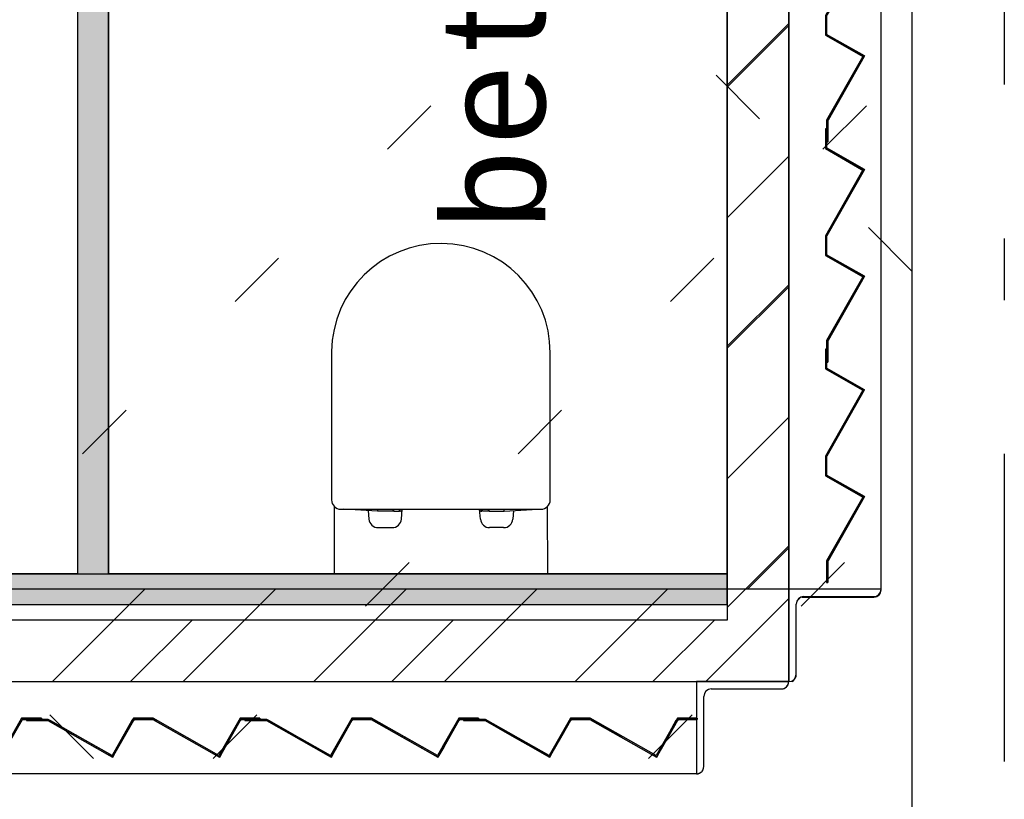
# Model space of a CAD drawing. Extents: x 2 to 87, y -108 to 11.
# Tile 277 of 352: x 42.63 to 44.23, y -37.57 to -36.3. Entities that reach past the tile are written whole.
import ezdxf

# ---------------------------------------------------------------- set-up
doc = ezdxf.new("R2010")
doc.units = 0
doc.header["$MEASUREMENT"] = 0
for name, pattern in [('DASHDOT', [1, 0.5, -0.25, 0, -0.25]), ('DOT', [0.25, 0, -0.25]), ('HIDDEN', [0.375, 0.25, -0.125])]:
    doc.linetypes.add(name, pattern=pattern)
for name, color, linetype in [('12', 7, 'CONTINUOUS'), ('18', 7, 'CONTINUOUS'), ('2', 7, 'CONTINUOUS'), ('25', 7, 'CONTINUOUS'), ('4', 7, 'CONTINUOUS'), ('5', 7, 'CONTINUOUS'), ('6', 7, 'CONTINUOUS'), ('8', 7, 'CONTINUOUS')]:
    doc.layers.add(name, color=color, linetype=linetype)
doc.styles.add('MONOTXT', font='MONOTXT', dxfattribs={"height": 0.2})

# ---------------------------------------------------------------- blocks, each defined once
blk = doc.blocks.new('*N672')
at = {"layer": '25', "color": 62, "linetype": 'Continuous'}
for p, q in [((43.937, -36.8375), (43.939, -36.8375)), ((43.937, -36.8375), (43.937, -36.8683)), ((43.939, -36.8375), (43.939, -36.8683)), ((43.937, -36.8683), (43.937, -36.8695)), ((43.937, -36.8695), (43.9965, -36.9033)), ((43.939, -36.8683), (43.941, -36.8695)), ((43.941, -36.8695), (44.0006, -36.9033)), ((43.9978, -36.9041), (43.937, -37.0111)), ((44.0001, -36.9041), (43.9393, -37.0111)), ((43.9965, -36.9033), (43.9978, -36.9041)), ((44.0006, -36.9033), (44.0001, -36.9041)), ((43.937, -37.0111), (43.937, -37.0116)), ((43.937, -37.0116), (43.937, -37.0419)), ((43.9393, -37.0111), (43.939, -37.0116)), ((43.939, -37.0116), (43.939, -37.0419)), ((43.937, -37.0419), (43.937, -37.0431)), ((43.937, -37.0431), (43.9965, -37.077)), ((43.939, -37.0419), (43.941, -37.0431)), ((43.941, -37.0431), (44.0006, -37.077)), ((43.9978, -37.0777), (43.939, -37.1812)), ((44.0001, -37.0777), (43.9413, -37.1812)), ((43.9965, -37.077), (43.9978, -37.0777)), ((44.0006, -37.077), (44.0001, -37.0777)), ((43.939, -37.1812), (43.939, -37.1817)), ((43.939, -37.1817), (43.939, -37.2167)), ((43.9413, -37.1812), (43.941, -37.1817)), ((43.941, -37.1817), (43.941, -37.2167)), ((43.939, -37.2167), (43.941, -37.2167))]:
    blk.add_line(p, q, dxfattribs=at)
for points in [[(43.937, -36.8375), (43.937, -36.8375), (43.939, -36.8375)], [(43.937, -36.8375), (43.937, -36.8683), (43.939, -36.8683)], [(43.937, -36.8375), (43.939, -36.8375), (43.939, -36.8683)], [(43.937, -36.8683), (43.937, -36.8695), (43.941, -36.8695)], [(43.937, -36.8683), (43.939, -36.8683), (43.941, -36.8695)], [(43.937, -36.8695), (43.9965, -36.9033), (44.0006, -36.9033)], [(43.937, -36.8695), (43.941, -36.8695), (44.0006, -36.9033)], [(43.9978, -36.9041), (43.937, -37.0111), (43.9393, -37.0111)], [(43.9978, -36.9041), (44.0001, -36.9041), (43.9393, -37.0111)], [(43.9965, -36.9033), (43.9978, -36.9041), (44.0001, -36.9041)], [(43.9965, -36.9033), (44.0006, -36.9033), (44.0001, -36.9041)], [(43.937, -37.0111), (43.937, -37.0116), (43.939, -37.0116)], [(43.937, -37.0111), (43.9393, -37.0111), (43.939, -37.0116)], [(43.937, -37.0116), (43.937, -37.0419), (43.939, -37.0419)], [(43.937, -37.0116), (43.939, -37.0116), (43.939, -37.0419)], [(43.937, -37.0419), (43.937, -37.0431), (43.941, -37.0431)], [(43.937, -37.0419), (43.939, -37.0419), (43.941, -37.0431)], [(43.937, -37.0431), (43.9965, -37.077), (44.0006, -37.077)], [(43.937, -37.0431), (43.941, -37.0431), (44.0006, -37.077)], [(43.9978, -37.0777), (43.939, -37.1812), (43.9413, -37.1812)], [(43.9978, -37.0777), (44.0001, -37.0777), (43.9413, -37.1812)], [(43.9965, -37.077), (43.9978, -37.0777), (44.0001, -37.0777)], [(43.9965, -37.077), (44.0006, -37.077), (44.0001, -37.0777)], [(43.939, -37.1812), (43.939, -37.1817), (43.941, -37.1817)], [(43.939, -37.1812), (43.9413, -37.1812), (43.941, -37.1817)], [(43.939, -37.1817), (43.939, -37.2167), (43.941, -37.2167)], [(43.939, -37.1817), (43.941, -37.1817), (43.941, -37.2167)], [(43.939, -37.2167), (43.939, -37.2167), (43.941, -37.2167)]]:
    blk.add_solid(points, dxfattribs=at)
blk = doc.blocks.new('*N673')
at = {"layer": '25', "color": 62, "linetype": 'Continuous'}
for p, q in [((43.937, -36.4795), (43.939, -36.4795)), ((43.937, -36.4795), (43.937, -36.5103)), ((43.939, -36.4795), (43.939, -36.5103)), ((43.937, -36.5103), (43.937, -36.5115)), ((43.937, -36.5115), (43.9957, -36.5453)), ((43.939, -36.5103), (43.941, -36.5115)), ((43.941, -36.5115), (44.0006, -36.5453)), ((43.9976, -36.5464), (43.937, -36.6531)), ((43.9999, -36.5464), (43.9393, -36.6531)), ((43.9957, -36.5453), (43.9976, -36.5464)), ((44.0006, -36.5453), (43.9999, -36.5464)), ((43.937, -36.6531), (43.937, -36.6536)), ((43.937, -36.6536), (43.937, -36.6839)), ((43.9393, -36.6531), (43.939, -36.6536)), ((43.939, -36.6536), (43.939, -36.6839)), ((43.937, -36.6839), (43.937, -36.6851)), ((43.937, -36.6851), (43.9965, -36.719)), ((43.939, -36.6839), (43.941, -36.6851)), ((43.941, -36.6851), (44.0006, -36.719)), ((43.9978, -36.7197), (43.939, -36.8232)), ((44.0001, -36.7197), (43.9413, -36.8232)), ((43.9965, -36.719), (43.9978, -36.7197)), ((44.0006, -36.719), (44.0001, -36.7197)), ((43.939, -36.8232), (43.939, -36.8237)), ((43.939, -36.8237), (43.939, -36.8587)), ((43.9413, -36.8232), (43.941, -36.8237)), ((43.941, -36.8237), (43.941, -36.8587)), ((43.939, -36.8587), (43.941, -36.8587))]:
    blk.add_line(p, q, dxfattribs=at)
for points in [[(43.937, -36.4795), (43.937, -36.4795), (43.939, -36.4795)], [(43.937, -36.4795), (43.937, -36.5103), (43.939, -36.5103)], [(43.937, -36.4795), (43.939, -36.4795), (43.939, -36.5103)], [(43.937, -36.5103), (43.937, -36.5115), (43.941, -36.5115)], [(43.937, -36.5103), (43.939, -36.5103), (43.941, -36.5115)], [(43.937, -36.5115), (43.9957, -36.5453), (44.0006, -36.5453)], [(43.937, -36.5115), (43.941, -36.5115), (44.0006, -36.5453)], [(43.9976, -36.5464), (43.937, -36.6531), (43.9393, -36.6531)], [(43.9976, -36.5464), (43.9999, -36.5464), (43.9393, -36.6531)], [(43.9957, -36.5453), (43.9976, -36.5464), (43.9999, -36.5464)], [(43.9957, -36.5453), (44.0006, -36.5453), (43.9999, -36.5464)], [(43.937, -36.6531), (43.937, -36.6536), (43.939, -36.6536)], [(43.937, -36.6531), (43.9393, -36.6531), (43.939, -36.6536)], [(43.937, -36.6536), (43.937, -36.6839), (43.939, -36.6839)], [(43.937, -36.6536), (43.939, -36.6536), (43.939, -36.6839)], [(43.937, -36.6839), (43.937, -36.6851), (43.941, -36.6851)], [(43.937, -36.6839), (43.939, -36.6839), (43.941, -36.6851)], [(43.937, -36.6851), (43.9965, -36.719), (44.0006, -36.719)], [(43.937, -36.6851), (43.941, -36.6851), (44.0006, -36.719)], [(43.9978, -36.7197), (43.939, -36.8232), (43.9413, -36.8232)], [(43.9978, -36.7197), (44.0001, -36.7197), (43.9413, -36.8232)], [(43.9965, -36.719), (43.9978, -36.7197), (44.0001, -36.7197)], [(43.9965, -36.719), (44.0006, -36.719), (44.0001, -36.7197)], [(43.939, -36.8232), (43.939, -36.8237), (43.941, -36.8237)], [(43.939, -36.8232), (43.9413, -36.8232), (43.941, -36.8237)], [(43.939, -36.8237), (43.939, -36.8587), (43.941, -36.8587)], [(43.939, -36.8237), (43.941, -36.8237), (43.941, -36.8587)], [(43.939, -36.8587), (43.939, -36.8587), (43.941, -36.8587)]]:
    blk.add_solid(points, dxfattribs=at)
blk = doc.blocks.new('*N674')
at = {"layer": '25', "color": 62, "linetype": 'Continuous'}
for p, q in [((43.937, -36.1215), (43.939, -36.1215)), ((43.937, -36.1215), (43.937, -36.1523)), ((43.939, -36.1215), (43.939, -36.1523)), ((43.937, -36.1523), (43.937, -36.1535)), ((43.937, -36.1535), (43.9965, -36.1873)), ((43.939, -36.1523), (43.941, -36.1535)), ((43.941, -36.1535), (44.0006, -36.1873)), ((43.9965, -36.1873), (43.9978, -36.1881)), ((44.0006, -36.1873), (44.0001, -36.1881)), ((43.9978, -36.1881), (43.937, -36.2951)), ((44.0001, -36.1881), (43.9393, -36.2951)), ((43.937, -36.2951), (43.937, -36.2956)), ((43.937, -36.2956), (43.937, -36.3259)), ((43.9393, -36.2951), (43.939, -36.2956)), ((43.939, -36.2956), (43.939, -36.3259)), ((43.937, -36.3259), (43.937, -36.3271)), ((43.937, -36.3271), (43.9965, -36.361)), ((43.939, -36.3259), (43.941, -36.3271)), ((43.941, -36.3271), (44.0006, -36.361)), ((43.9978, -36.3617), (43.939, -36.4652)), ((44.0001, -36.3617), (43.9413, -36.4652)), ((43.9965, -36.361), (43.9978, -36.3617)), ((44.0006, -36.361), (44.0001, -36.3617)), ((43.939, -36.4652), (43.939, -36.4657)), ((43.939, -36.4657), (43.939, -36.5007)), ((43.9413, -36.4652), (43.941, -36.4657)), ((43.941, -36.4657), (43.941, -36.5007)), ((43.939, -36.5007), (43.941, -36.5007))]:
    blk.add_line(p, q, dxfattribs=at)
for points in [[(43.937, -36.1215), (43.937, -36.1215), (43.939, -36.1215)], [(43.937, -36.1215), (43.937, -36.1523), (43.939, -36.1523)], [(43.937, -36.1215), (43.939, -36.1215), (43.939, -36.1523)], [(43.937, -36.1523), (43.937, -36.1535), (43.941, -36.1535)], [(43.937, -36.1523), (43.939, -36.1523), (43.941, -36.1535)], [(43.937, -36.1535), (43.9965, -36.1873), (44.0006, -36.1873)], [(43.937, -36.1535), (43.941, -36.1535), (44.0006, -36.1873)], [(43.9965, -36.1873), (43.9978, -36.1881), (44.0001, -36.1881)], [(43.9965, -36.1873), (44.0006, -36.1873), (44.0001, -36.1881)], [(43.9978, -36.1881), (43.937, -36.2951), (43.9393, -36.2951)], [(43.9978, -36.1881), (44.0001, -36.1881), (43.9393, -36.2951)], [(43.937, -36.2951), (43.937, -36.2956), (43.939, -36.2956)], [(43.937, -36.2951), (43.9393, -36.2951), (43.939, -36.2956)], [(43.937, -36.2956), (43.937, -36.3259), (43.939, -36.3259)], [(43.937, -36.2956), (43.939, -36.2956), (43.939, -36.3259)], [(43.937, -36.3259), (43.937, -36.3271), (43.941, -36.3271)], [(43.937, -36.3259), (43.939, -36.3259), (43.941, -36.3271)], [(43.937, -36.3271), (43.9965, -36.361), (44.0006, -36.361)], [(43.937, -36.3271), (43.941, -36.3271), (44.0006, -36.361)], [(43.9978, -36.3617), (43.939, -36.4652), (43.9413, -36.4652)], [(43.9978, -36.3617), (44.0001, -36.3617), (43.9413, -36.4652)], [(43.9965, -36.361), (43.9978, -36.3617), (44.0001, -36.3617)], [(43.9965, -36.361), (44.0006, -36.361), (44.0001, -36.3617)], [(43.939, -36.4652), (43.939, -36.4657), (43.941, -36.4657)], [(43.939, -36.4652), (43.9413, -36.4652), (43.941, -36.4657)], [(43.939, -36.4657), (43.939, -36.5007), (43.941, -36.5007)], [(43.939, -36.4657), (43.941, -36.4657), (43.941, -36.5007)], [(43.939, -36.5007), (43.939, -36.5007), (43.941, -36.5007)]]:
    blk.add_solid(points, dxfattribs=at)

msp = doc.modelspace()

# ---------------------------------------------------------------- linework, layer by layer
at = {"layer": '12', "color": 62, "linetype": 'Continuous'}
for p, q in [((43.1351, -36.8409), (43.1351, -37.0824)), ((43.4901, -37.0824), (43.4901, -36.8431)), ((43.1392, -37.0927), (43.1392, -37.2025)), ((43.1501, -37.0974), (43.4751, -37.0974)), ((43.2097, -37.1004), (43.1551, -37.0972)), ((43.2097, -37.0974), (43.2097, -37.1004)), ((43.2347, -37.0974), (43.2347, -37.1004)), ((43.2358, -37.0974), (43.2358, -37.1004)), ((43.2452, -37.1004), (43.2452, -37.0974)), ((43.246, -37.1004), (43.246, -37.0974)), ((43.2484, -37.1137), (43.2498, -37.0974)), ((43.2496, -37.0974), (43.2496, -37.0984)), ((43.3768, -37.1137), (43.3754, -37.0974)), ((43.3756, -37.0974), (43.3756, -37.0984)), ((43.3792, -37.1004), (43.3792, -37.0974)), ((43.38, -37.1004), (43.38, -37.0974)), ((43.3894, -37.0974), (43.3894, -37.1004)), ((43.3905, -37.0974), (43.3905, -37.1004)), ((43.4155, -37.1004), (43.4701, -37.0972)), ((43.4155, -37.1004), (43.4155, -37.0974)), ((43.486, -37.2025), (43.4857, -37.093)), ((43.1946, -37.0995), (43.1958, -37.1137)), ((43.2347, -37.1004), (43.2097, -37.1004)), ((43.2358, -37.1004), (43.2452, -37.1004)), ((43.2476, -37.1004), (43.246, -37.1004)), ((43.3776, -37.1004), (43.3792, -37.1004)), ((43.3894, -37.1004), (43.38, -37.1004)), ((43.3905, -37.1004), (43.4155, -37.1004)), ((43.4306, -37.0995), (43.4294, -37.1137)), ((43.2107, -37.1274), (43.2335, -37.1274)), ((43.4145, -37.1274), (43.3917, -37.1274))]:
    msp.add_line(p, q, dxfattribs=at)
at = {"layer": '12', "color": 1, "linetype": 'HIDDEN'}
for points in [[(43.8776, -37.2275), (43.7776, -37.2275), (43.7776, -33.1075), (43.8776, -33.1075)], [(31.8309, -37.3775), (43.8776, -37.3775), (43.8776, -37.2275), (31.8309, -37.2275)]]:
    msp.add_lwpolyline(points, close=True, dxfattribs=at)
at = {"layer": '12', "color": 62, "linetype": 'Continuous'}
for centre, radius, start, end in [((43.3126, -36.843), 0.1775, 359.9664, 179.3477), ((43.1501, -37.0824), 0.015, 180, 223.2406), ((43.4751, -37.0824), 0.015, 315.156, 0), ((43.1501, -37.0824), 0.015, 223.2406, 270), ((43.2476, -37.0984), 0.002, 270, 360), ((43.3776, -37.0984), 0.002, 180, 270), ((43.4751, -37.0824), 0.015, 270, 315.156), ((43.2107, -37.1124), 0.015, 184.8272, 270), ((43.2335, -37.1124), 0.015, 270, 355.1728), ((43.3917, -37.1124), 0.015, 184.8272, 270), ((43.4145, -37.1124), 0.015, 270, 355.1728)]:
    msp.add_arc(centre, radius, start, end, dxfattribs=at)
at = {"layer": '18', "color": 7, "linetype": 'Continuous'}
for p, q in [((43.7776, -36.4116), (43.8776, -36.3116)), ((43.7776, -36.6238), (43.8776, -36.5238)), ((43.7776, -36.8359), (43.8776, -36.7359)), ((43.7776, -37.048), (43.8776, -36.948)), ((43.8103, -37.2275), (43.8776, -37.1602)), ((42.682, -37.3775), (42.832, -37.2275)), ((42.8942, -37.3775), (43.0442, -37.2275)), ((43.1063, -37.3775), (43.2563, -37.2275)), ((43.3184, -37.3775), (43.4684, -37.2275)), ((43.5306, -37.3775), (43.6806, -37.2275)), ((43.7427, -37.3775), (43.8776, -37.2426))]:
    msp.add_line(p, q, dxfattribs=at)
at = {"layer": '18', "color": 1, "linetype": 'Continuous'}
for points in [[(43.8776, -37.2275), (43.7776, -37.2275), (43.7776, -33.1075), (43.8776, -33.1075)], [(31.8309, -37.3775), (43.8776, -37.3775), (43.8776, -37.2275), (31.8309, -37.2275)]]:
    msp.add_lwpolyline(points, close=True, dxfattribs=at)
at = {"layer": '2', "color": 62, "linetype": 'Continuous'}
for p, q in [((43.937, -36.2951), (43.937, -36.3271)), ((43.939, -36.3259), (43.939, -36.2956)), ((43.937, -36.3271), (43.9978, -36.3617)), ((44.0006, -36.361), (43.939, -36.3259)), ((43.9978, -36.3617), (43.939, -36.4652)), ((43.941, -36.4657), (44.0006, -36.361)), ((43.939, -36.4652), (43.939, -36.5007)), ((43.941, -36.5007), (43.941, -36.4657)), ((43.939, -36.4795), (43.937, -36.4795)), ((43.937, -36.4795), (43.937, -36.5115)), ((43.939, -36.5103), (43.939, -36.4795)), ((43.939, -36.5007), (43.941, -36.5007)), ((43.937, -36.5115), (43.9978, -36.5461)), ((44.0006, -36.5453), (43.939, -36.5103)), ((43.9978, -36.5461), (43.937, -36.6531)), ((43.939, -36.6536), (44.0006, -36.5453)), ((43.937, -36.6531), (43.937, -36.6851)), ((43.939, -36.6839), (43.939, -36.6536)), ((43.937, -36.6851), (43.9978, -36.7197)), ((44.0006, -36.719), (43.939, -36.6839)), ((43.9978, -36.7197), (43.939, -36.8232)), ((43.941, -36.8237), (44.0006, -36.719)), ((43.939, -36.8232), (43.939, -36.8587)), ((43.941, -36.8587), (43.941, -36.8237)), ((43.939, -36.8375), (43.937, -36.8375)), ((43.937, -36.8375), (43.937, -36.8695)), ((43.939, -36.8683), (43.939, -36.8375)), ((43.939, -36.8587), (43.941, -36.8587)), ((43.937, -36.8695), (43.9978, -36.9041)), ((44.0006, -36.9033), (43.939, -36.8683)), ((43.9978, -36.9041), (43.937, -37.0111)), ((43.939, -37.0116), (44.0006, -36.9033)), ((43.937, -37.0111), (43.937, -37.0431)), ((43.939, -37.0419), (43.939, -37.0116)), ((43.937, -37.0431), (43.9978, -37.0777)), ((44.0006, -37.077), (43.939, -37.0419)), ((43.9978, -37.0777), (43.939, -37.1812)), ((43.941, -37.1817), (44.0006, -37.077)), ((43.939, -37.1812), (43.939, -37.2167)), ((43.941, -37.2167), (43.941, -37.1817)), ((43.7776, -37.2525), (43.7776, -37.2025)), ((43.939, -37.2167), (43.941, -37.2167)), ((42.6317, -37.4369), (42.5971, -37.4978)), ((42.5978, -37.5005), (42.6328, -37.4389)), ((42.6637, -37.4369), (42.6317, -37.4369)), ((42.6328, -37.4389), (42.6637, -37.4389)), ((42.6749, -37.4389), (42.6394, -37.4389)), ((42.6394, -37.4389), (42.6394, -37.4409)), ((42.6394, -37.4409), (42.6744, -37.4409)), ((42.6637, -37.4389), (42.6637, -37.4369)), ((42.6744, -37.4409), (42.7792, -37.5005)), ((42.7785, -37.4978), (42.6749, -37.4389)), ((42.8131, -37.4369), (42.7785, -37.4978)), ((42.7792, -37.5005), (42.8142, -37.4389)), ((42.8451, -37.4369), (42.8131, -37.4369)), ((42.8142, -37.4389), (42.8445, -37.4389)), ((42.8445, -37.4389), (42.9528, -37.5005)), ((42.9521, -37.4978), (42.8451, -37.4369)), ((42.9867, -37.4369), (42.9521, -37.4978)), ((42.9528, -37.5005), (42.9878, -37.4389)), ((43.0187, -37.4369), (42.9867, -37.4369)), ((42.9878, -37.4389), (43.0187, -37.4389)), ((43.0299, -37.4389), (42.9944, -37.4389)), ((42.9944, -37.4389), (42.9944, -37.4409)), ((42.9944, -37.4409), (43.0294, -37.4409)), ((43.0187, -37.4389), (43.0187, -37.4369)), ((43.0294, -37.4409), (43.1342, -37.5005)), ((43.1335, -37.4978), (43.0299, -37.4389)), ((43.1681, -37.4369), (43.1335, -37.4978)), ((43.1342, -37.5005), (43.1692, -37.4389)), ((43.2001, -37.4369), (43.1681, -37.4369)), ((43.1692, -37.4389), (43.1995, -37.4389)), ((43.1995, -37.4389), (43.3078, -37.5005)), ((43.3071, -37.4978), (43.2001, -37.4369)), ((43.3417, -37.4369), (43.3071, -37.4978)), ((43.3078, -37.5005), (43.3428, -37.4389)), ((43.3737, -37.4369), (43.3417, -37.4369)), ((43.3428, -37.4389), (43.3737, -37.4389)), ((43.3849, -37.4389), (43.3494, -37.4389)), ((43.3494, -37.4389), (43.3494, -37.4409)), ((43.3494, -37.4409), (43.3844, -37.4409)), ((43.3737, -37.4389), (43.3737, -37.4369)), ((43.3844, -37.4409), (43.4892, -37.5005)), ((43.4885, -37.4978), (43.3849, -37.4389)), ((43.5231, -37.4369), (43.4885, -37.4978)), ((43.4892, -37.5005), (43.5242, -37.4389)), ((43.5551, -37.4369), (43.5231, -37.4369)), ((43.5242, -37.4389), (43.5545, -37.4389)), ((43.5545, -37.4389), (43.6628, -37.5005)), ((43.6621, -37.4978), (43.5551, -37.4369)), ((43.6967, -37.4369), (43.6621, -37.4978)), ((43.6628, -37.5005), (43.6978, -37.4389)), ((43.7287, -37.4369), (43.6967, -37.4369)), ((43.6978, -37.4389), (43.7287, -37.4389)), ((43.7287, -37.4389), (43.7287, -37.4369))]:
    msp.add_line(p, q, dxfattribs=at)
at = {"layer": '25', "color": 62, "linetype": 'Continuous'}
for p, q in [((42.7226, -36.0025), (42.7226, -37.2025)), ((42.7726, -36.0025), (42.7726, -37.2025)), ((43.7776, -36.4084), (43.8776, -36.3084)), ((43.7776, -36.8326), (43.8776, -36.7326)), ((43.7776, -37.2569), (43.8776, -37.1569)), ((38.6276, -37.2025), (43.7776, -37.2025)), ((42.7226, -37.2025), (42.7726, -37.2025)), ((43.7776, -37.2025), (43.7776, -37.2525)), ((38.6276, -37.2525), (43.2791, -37.2525)), ((43.2791, -37.2525), (43.6014, -37.2525)), ((43.6014, -37.2525), (43.7776, -37.2525)), ((42.8084, -37.3775), (42.9084, -37.2775)), ((43.2327, -37.3775), (43.3327, -37.2775)), ((43.657, -37.3775), (43.757, -37.2775)), ((42.6317, -37.4409), (42.5994, -37.4978)), ((42.6305, -37.4389), (42.6294, -37.4409)), ((42.6317, -37.4369), (42.6305, -37.4389)), ((42.6317, -37.4369), (42.6637, -37.4369)), ((42.6328, -37.4389), (42.6317, -37.4409)), ((42.6328, -37.4389), (42.6637, -37.4389)), ((42.6394, -37.4389), (42.6749, -37.4389)), ((42.6394, -37.4389), (42.6394, -37.4409)), ((42.6394, -37.4409), (42.6744, -37.4409)), ((42.6637, -37.4369), (42.6637, -37.4389)), ((42.6744, -37.4409), (42.7744, -37.4978)), ((42.6749, -37.4389), (42.6785, -37.4409)), ((42.6785, -37.4409), (42.7785, -37.4978)), ((42.8108, -37.4409), (42.7785, -37.4978)), ((42.8131, -37.4409), (42.7808, -37.4978)), ((42.8119, -37.4389), (42.8108, -37.4409)), ((42.8131, -37.4369), (42.8119, -37.4389)), ((42.8131, -37.4369), (42.8451, -37.4369)), ((42.8142, -37.4389), (42.8131, -37.4409)), ((42.8142, -37.4389), (42.8445, -37.4389)), ((42.8445, -37.4389), (42.848, -37.4409)), ((42.8451, -37.4369), (42.8486, -37.4389)), ((42.848, -37.4409), (42.948, -37.4978)), ((42.8486, -37.4389), (42.8521, -37.4409)), ((42.9867, -37.4409), (42.9544, -37.4978)), ((42.9855, -37.4389), (42.9844, -37.4409)), ((42.9867, -37.4369), (42.9855, -37.4389)), ((42.9867, -37.4369), (43.0187, -37.4369)), ((42.9878, -37.4389), (42.9867, -37.4409)), ((42.9878, -37.4389), (43.0187, -37.4389)), ((42.9944, -37.4389), (43.0299, -37.4389)), ((42.9944, -37.4389), (42.9944, -37.4409)), ((42.9944, -37.4409), (43.0294, -37.4409)), ((43.0187, -37.4369), (43.0187, -37.4389)), ((43.0294, -37.4409), (43.1055, -37.4842)), ((43.0299, -37.4389), (43.0335, -37.4409)), ((43.0335, -37.4409), (43.1096, -37.4842)), ((43.1658, -37.4409), (43.1412, -37.4842)), ((43.1681, -37.4409), (43.1435, -37.4842)), ((43.1669, -37.4389), (43.1658, -37.4409)), ((43.1681, -37.4369), (43.1669, -37.4389)), ((43.1681, -37.4369), (43.2001, -37.4369)), ((43.1692, -37.4389), (43.1681, -37.4409)), ((43.1692, -37.4389), (43.1995, -37.4389)), ((43.1995, -37.4389), (43.203, -37.4409)), ((43.2001, -37.4369), (43.2036, -37.4389)), ((43.203, -37.4409), (43.2791, -37.4842)), ((43.2036, -37.4389), (43.2071, -37.4409)), ((43.2071, -37.4409), (43.2832, -37.4842)), ((43.3394, -37.4409), (43.3148, -37.4842)), ((43.3417, -37.4409), (43.3171, -37.4842)), ((43.3405, -37.4389), (43.3394, -37.4409)), ((43.3417, -37.4369), (43.3405, -37.4389)), ((43.3417, -37.4369), (43.3737, -37.4369)), ((43.3428, -37.4389), (43.3417, -37.4409)), ((43.3428, -37.4389), (43.3737, -37.4389)), ((43.3494, -37.4389), (43.3849, -37.4389)), ((43.3494, -37.4389), (43.3494, -37.4409)), ((43.3494, -37.4409), (43.3844, -37.4409)), ((43.3737, -37.4369), (43.3737, -37.4389)), ((43.3844, -37.4409), (43.4277, -37.4655)), ((43.3849, -37.4389), (43.3885, -37.4409)), ((43.3885, -37.4409), (43.4318, -37.4655)), ((43.5208, -37.4409), (43.5068, -37.4655)), ((43.5231, -37.4409), (43.5091, -37.4655)), ((43.5219, -37.4389), (43.5208, -37.4409)), ((43.5231, -37.4369), (43.5219, -37.4389)), ((43.5231, -37.4369), (43.5551, -37.4369)), ((43.5242, -37.4389), (43.5231, -37.4409)), ((43.5242, -37.4389), (43.5545, -37.4389)), ((43.5545, -37.4389), (43.558, -37.4409)), ((43.5551, -37.4369), (43.5586, -37.4389)), ((43.558, -37.4409), (43.6014, -37.4655)), ((43.5586, -37.4389), (43.5621, -37.4409)), ((43.5621, -37.4409), (43.6054, -37.4655)), ((43.6944, -37.4409), (43.6804, -37.4655)), ((43.6967, -37.4409), (43.6827, -37.4655)), ((43.6955, -37.4389), (43.6944, -37.4409)), ((43.6967, -37.4369), (43.6955, -37.4389)), ((43.6967, -37.4369), (43.7287, -37.4369)), ((43.6978, -37.4389), (43.6967, -37.4409)), ((43.6978, -37.4389), (43.7287, -37.4389)), ((43.7287, -37.4369), (43.7287, -37.4389)), ((43.4277, -37.4655), (43.4844, -37.4978)), ((43.4318, -37.4655), (43.4885, -37.4978)), ((43.5068, -37.4655), (43.4885, -37.4978)), ((43.5091, -37.4655), (43.4908, -37.4978)), ((43.6014, -37.4655), (43.658, -37.4978)), ((43.6827, -37.4655), (43.6644, -37.4978)), ((42.7792, -37.5005), (42.7744, -37.4978)), ((42.7808, -37.4978), (42.7792, -37.5005)), ((42.9528, -37.5005), (42.948, -37.4978)), ((42.9544, -37.4978), (42.9528, -37.5005)), ((43.1055, -37.4842), (43.1294, -37.4978)), ((43.1096, -37.4842), (43.1335, -37.4978)), ((43.1342, -37.5005), (43.1294, -37.4978)), ((43.1412, -37.4842), (43.1335, -37.4978)), ((43.1358, -37.4978), (43.1342, -37.5005)), ((43.1435, -37.4842), (43.1358, -37.4978)), ((43.2791, -37.4842), (43.303, -37.4978)), ((43.3078, -37.5005), (43.303, -37.4978)), ((43.3094, -37.4978), (43.3078, -37.5005)), ((43.3171, -37.4842), (43.3094, -37.4978)), ((43.4892, -37.5005), (43.4844, -37.4978)), ((43.4908, -37.4978), (43.4892, -37.5005)), ((43.6628, -37.5005), (43.658, -37.4978)), ((43.6644, -37.4978), (43.6628, -37.5005))]:
    msp.add_line(p, q, dxfattribs=at)
for points in [[(42.7226, -36.0025), (42.7226, -37.2025), (42.7726, -37.2025)], [(42.7226, -36.0025), (42.7726, -36.0025), (42.7726, -37.2025)], [(38.6276, -37.2025), (38.6276, -37.2025), (43.7776, -37.2025)], [(38.6276, -37.2025), (38.6276, -37.2525), (43.7776, -37.2525)], [(38.6276, -37.2025), (43.7776, -37.2025), (43.7776, -37.2525)], [(42.7226, -37.2025), (42.7226, -37.2025), (42.7726, -37.2025)], [(38.6276, -37.2525), (38.6276, -37.2525), (43.2791, -37.2525)], [(43.2791, -37.2525), (43.2791, -37.2525), (43.6014, -37.2525)], [(43.6014, -37.2525), (43.6014, -37.2525), (43.7776, -37.2525)], [(42.6294, -37.4409), (42.5971, -37.4978), (42.5994, -37.4978)], [(42.6294, -37.4409), (42.6317, -37.4409), (42.5994, -37.4978)], [(42.6305, -37.4389), (42.6294, -37.4409), (42.6317, -37.4409)], [(42.6317, -37.4369), (42.6305, -37.4389), (42.6637, -37.4389)], [(42.6305, -37.4389), (42.6328, -37.4389), (42.6317, -37.4409)], [(42.6317, -37.4369), (42.6317, -37.4369), (42.6637, -37.4369)], [(42.6317, -37.4369), (42.6637, -37.4369), (42.6637, -37.4389)], [(42.6328, -37.4389), (42.6328, -37.4389), (42.6637, -37.4389)], [(42.6394, -37.4389), (42.6394, -37.4389), (42.6749, -37.4389)], [(42.6394, -37.4389), (42.6394, -37.4409), (42.6785, -37.4409)], [(42.6394, -37.4389), (42.6749, -37.4389), (42.6785, -37.4409)], [(42.6394, -37.4409), (42.6394, -37.4409), (42.6744, -37.4409)], [(42.6744, -37.4409), (42.7744, -37.4978), (42.7785, -37.4978)], [(42.6744, -37.4409), (42.6785, -37.4409), (42.7785, -37.4978)], [(42.8108, -37.4409), (42.7785, -37.4978), (42.7808, -37.4978)], [(42.8108, -37.4409), (42.8131, -37.4409), (42.7808, -37.4978)], [(42.8119, -37.4389), (42.8108, -37.4409), (42.8131, -37.4409)], [(42.8131, -37.4369), (42.8119, -37.4389), (42.8486, -37.4389)], [(42.8119, -37.4389), (42.8142, -37.4389), (42.8131, -37.4409)], [(42.8131, -37.4369), (42.8131, -37.4369), (42.8451, -37.4369)], [(42.8131, -37.4369), (42.8451, -37.4369), (42.8486, -37.4389)], [(42.8142, -37.4389), (42.8142, -37.4389), (42.8445, -37.4389)], [(42.8445, -37.4389), (42.848, -37.4409), (42.8521, -37.4409)], [(42.8445, -37.4389), (42.8486, -37.4389), (42.8521, -37.4409)], [(42.848, -37.4409), (42.948, -37.4978), (42.9521, -37.4978)], [(42.848, -37.4409), (42.8521, -37.4409), (42.9521, -37.4978)], [(42.9844, -37.4409), (42.9521, -37.4978), (42.9544, -37.4978)], [(42.9844, -37.4409), (42.9867, -37.4409), (42.9544, -37.4978)], [(42.9855, -37.4389), (42.9844, -37.4409), (42.9867, -37.4409)], [(42.9867, -37.4369), (42.9855, -37.4389), (43.0187, -37.4389)], [(42.9855, -37.4389), (42.9878, -37.4389), (42.9867, -37.4409)], [(42.9867, -37.4369), (42.9867, -37.4369), (43.0187, -37.4369)], [(42.9867, -37.4369), (43.0187, -37.4369), (43.0187, -37.4389)], [(42.9878, -37.4389), (42.9878, -37.4389), (43.0187, -37.4389)], [(42.9944, -37.4389), (42.9944, -37.4389), (43.0299, -37.4389)], [(42.9944, -37.4389), (42.9944, -37.4409), (43.0335, -37.4409)], [(42.9944, -37.4389), (43.0299, -37.4389), (43.0335, -37.4409)], [(42.9944, -37.4409), (42.9944, -37.4409), (43.0294, -37.4409)], [(43.0294, -37.4409), (43.1055, -37.4842), (43.1096, -37.4842)], [(43.0294, -37.4409), (43.0335, -37.4409), (43.1096, -37.4842)], [(43.1658, -37.4409), (43.1412, -37.4842), (43.1435, -37.4842)], [(43.1658, -37.4409), (43.1681, -37.4409), (43.1435, -37.4842)], [(43.1669, -37.4389), (43.1658, -37.4409), (43.1681, -37.4409)], [(43.1681, -37.4369), (43.1669, -37.4389), (43.2036, -37.4389)], [(43.1669, -37.4389), (43.1692, -37.4389), (43.1681, -37.4409)], [(43.1681, -37.4369), (43.1681, -37.4369), (43.2001, -37.4369)], [(43.1681, -37.4369), (43.2001, -37.4369), (43.2036, -37.4389)], [(43.1692, -37.4389), (43.1692, -37.4389), (43.1995, -37.4389)], [(43.1995, -37.4389), (43.203, -37.4409), (43.2071, -37.4409)], [(43.1995, -37.4389), (43.2036, -37.4389), (43.2071, -37.4409)], [(43.203, -37.4409), (43.2791, -37.4842), (43.2832, -37.4842)], [(43.203, -37.4409), (43.2071, -37.4409), (43.2832, -37.4842)], [(43.3394, -37.4409), (43.3148, -37.4842), (43.3171, -37.4842)], [(43.3394, -37.4409), (43.3417, -37.4409), (43.3171, -37.4842)], [(43.3405, -37.4389), (43.3394, -37.4409), (43.3417, -37.4409)], [(43.3417, -37.4369), (43.3405, -37.4389), (43.3737, -37.4389)], [(43.3405, -37.4389), (43.3428, -37.4389), (43.3417, -37.4409)], [(43.3417, -37.4369), (43.3417, -37.4369), (43.3737, -37.4369)], [(43.3417, -37.4369), (43.3737, -37.4369), (43.3737, -37.4389)], [(43.3428, -37.4389), (43.3428, -37.4389), (43.3737, -37.4389)], [(43.3494, -37.4389), (43.3494, -37.4389), (43.3849, -37.4389)], [(43.3494, -37.4389), (43.3494, -37.4409), (43.3885, -37.4409)], [(43.3494, -37.4389), (43.3849, -37.4389), (43.3885, -37.4409)], [(43.3494, -37.4409), (43.3494, -37.4409), (43.3844, -37.4409)], [(43.3844, -37.4409), (43.4277, -37.4655), (43.4318, -37.4655)], [(43.3844, -37.4409), (43.3885, -37.4409), (43.4318, -37.4655)], [(43.5208, -37.4409), (43.5068, -37.4655), (43.5091, -37.4655)], [(43.5208, -37.4409), (43.5231, -37.4409), (43.5091, -37.4655)], [(43.5219, -37.4389), (43.5208, -37.4409), (43.5231, -37.4409)], [(43.5231, -37.4369), (43.5219, -37.4389), (43.5586, -37.4389)], [(43.5219, -37.4389), (43.5242, -37.4389), (43.5231, -37.4409)], [(43.5231, -37.4369), (43.5231, -37.4369), (43.5551, -37.4369)], [(43.5231, -37.4369), (43.5551, -37.4369), (43.5586, -37.4389)], [(43.5242, -37.4389), (43.5242, -37.4389), (43.5545, -37.4389)], [(43.5545, -37.4389), (43.558, -37.4409), (43.5621, -37.4409)], [(43.5545, -37.4389), (43.5586, -37.4389), (43.5621, -37.4409)], [(43.558, -37.4409), (43.6014, -37.4655), (43.6054, -37.4655)], [(43.558, -37.4409), (43.5621, -37.4409), (43.6054, -37.4655)], [(43.6944, -37.4409), (43.6804, -37.4655), (43.6827, -37.4655)], [(43.6944, -37.4409), (43.6967, -37.4409), (43.6827, -37.4655)], [(43.6955, -37.4389), (43.6944, -37.4409), (43.6967, -37.4409)], [(43.6967, -37.4369), (43.6955, -37.4389), (43.7287, -37.4389)], [(43.6955, -37.4389), (43.6978, -37.4389), (43.6967, -37.4409)], [(43.6967, -37.4369), (43.6967, -37.4369), (43.7287, -37.4369)], [(43.6967, -37.4369), (43.7287, -37.4369), (43.7287, -37.4389)], [(43.6978, -37.4389), (43.6978, -37.4389), (43.7287, -37.4389)], [(43.4277, -37.4655), (43.4844, -37.4978), (43.4885, -37.4978)], [(43.4277, -37.4655), (43.4318, -37.4655), (43.4885, -37.4978)], [(43.5068, -37.4655), (43.4885, -37.4978), (43.4908, -37.4978)], [(43.5068, -37.4655), (43.5091, -37.4655), (43.4908, -37.4978)], [(43.6014, -37.4655), (43.658, -37.4978), (43.6621, -37.4978)], [(43.6014, -37.4655), (43.6054, -37.4655), (43.6621, -37.4978)], [(43.6804, -37.4655), (43.6621, -37.4978), (43.6644, -37.4978)], [(43.6804, -37.4655), (43.6827, -37.4655), (43.6644, -37.4978)], [(42.7744, -37.4978), (42.7808, -37.4978), (42.7792, -37.5005)], [(42.948, -37.4978), (42.9544, -37.4978), (42.9528, -37.5005)], [(43.1055, -37.4842), (43.1294, -37.4978), (43.1335, -37.4978)], [(43.1055, -37.4842), (43.1096, -37.4842), (43.1335, -37.4978)], [(43.1294, -37.4978), (43.1358, -37.4978), (43.1342, -37.5005)], [(43.1412, -37.4842), (43.1335, -37.4978), (43.1358, -37.4978)], [(43.1412, -37.4842), (43.1435, -37.4842), (43.1358, -37.4978)], [(43.2791, -37.4842), (43.303, -37.4978), (43.3071, -37.4978)], [(43.2791, -37.4842), (43.2832, -37.4842), (43.3071, -37.4978)], [(43.303, -37.4978), (43.3094, -37.4978), (43.3078, -37.5005)], [(43.3148, -37.4842), (43.3071, -37.4978), (43.3094, -37.4978)], [(43.3148, -37.4842), (43.3171, -37.4842), (43.3094, -37.4978)], [(43.4844, -37.4978), (43.4908, -37.4978), (43.4892, -37.5005)], [(43.658, -37.4978), (43.6644, -37.4978), (43.6628, -37.5005)]]:
    msp.add_solid(points, dxfattribs=at)
at = {"layer": '4', "color": 62, "linetype": 'Continuous'}
for p, q in [((44.0276, -37.2283), (44.0276, -33.2575)), ((43.8776, -37.2275), (43.8776, -37.3775)), ((44.0276, -37.2275), (43.8776, -37.2275)), ((43.8989, -37.2406), (43.9016, -37.2403)), ((43.9016, -37.2395), (44.0156, -37.2395)), ((43.9016, -37.2403), (44.0156, -37.2403)), ((43.8896, -37.3655), (43.8896, -37.2515)), ((43.7276, -37.3775), (43.7276, -37.5275)), ((43.8776, -37.3775), (43.7276, -37.3775)), ((43.7396, -37.5155), (43.7396, -37.4015)), ((43.7516, -37.3895), (43.8656, -37.3895)), ((43.7276, -37.5275), (33.3276, -37.5275))]:
    msp.add_line(p, q, dxfattribs=at)
for points in [[(43.8924, -37.2445), (43.8941, -37.2429), (43.8955, -37.2419)], [(44.0156, -37.2403), (44.0182, -37.24), (44.0208, -37.2391), (44.023, -37.2377), (44.0249, -37.2358), (44.0264, -37.2335), (44.0273, -37.2309), (44.0276, -37.2283)], [(43.8828, -37.3771), (43.885, -37.3757), (43.8869, -37.3738), (43.8884, -37.3715), (43.8893, -37.369), (43.8896, -37.3663)], [(43.8656, -37.3895), (43.8682, -37.3892), (43.8708, -37.3883), (43.873, -37.3869)], [(43.8749, -37.385), (43.8764, -37.3827), (43.8773, -37.3801), (43.8776, -37.3775)], [(43.7276, -37.5275), (43.7302, -37.5272), (43.7328, -37.5263), (43.735, -37.5249)], [(43.7369, -37.523), (43.7384, -37.5207), (43.7393, -37.5181), (43.7396, -37.5155)]]:
    msp.add_lwpolyline(points, dxfattribs=at)
for centre, start, end in [((43.9016, -37.2515), 90, 180), ((44.0156, -37.2275), 270, 360), ((43.8776, -37.3655), 270, 360), ((43.8656, -37.3775), 270, 360), ((43.7516, -37.4015), 90, 180), ((43.7276, -37.5155), 270, 360)]:
    msp.add_arc(centre, 0.012, start, end, dxfattribs=at)
at = {"layer": '5', "color": 7, "linetype": 'DASHDOT'}
msp.add_line((44.2276, -7.3075), (44.2276, -96.5075), dxfattribs=at)
at = {"layer": '6', "color": 62, "linetype": 'Continuous'}
for p, q in [((43.8776, -37.3775), (43.8776, -33.1075)), ((42.7226, -36.0025), (42.7226, -37.2025)), ((42.7726, -37.2025), (42.7726, -36.0025)), ((43.7776, -36.0025), (43.7776, -37.2025)), ((42.7226, -37.2025), (41.7426, -37.2025)), ((43.7776, -37.2025), (42.7726, -37.2025)), ((38.6276, -37.2525), (43.7776, -37.2525)), ((43.7776, -37.2525), (43.7776, -37.2775)), ((43.7776, -37.2775), (38.6276, -37.2775)), ((31.8309, -37.3775), (43.8776, -37.3775))]:
    msp.add_line(p, q, dxfattribs=at)
at = {"layer": '8', "color": 5, "linetype": 'DOT'}
for p, q in [((44.0776, -36.7106), (33.5276, -26.1606)), ((43.2431, -37.9974), (33.5276, -28.2819)), ((41.0337, -37.9974), (44.0776, -34.9535)), ((41.7408, -37.9974), (44.0776, -35.6606)), ((42.4479, -37.9974), (44.0776, -36.3677)), ((43.155, -37.9974), (44.0776, -37.0748))]:
    msp.add_line(p, q, dxfattribs=at)
at = {"layer": '8', "color": 5, "linetype": 'Continuous'}
msp.add_line((44.0776, -33.3075), (44.0776, -37.9974), dxfattribs=at)

# ---------------------------------------------------------------- block references
at = {"layer": '25', "color": 62, "linetype": 'Continuous'}
for name in ['*N674', '*N673', '*N672']:
    msp.add_blockref(name, (0, 0), dxfattribs=at)

# ---------------------------------------------------------------- texts
at = {"layer": '8', "color": 7, "linetype": 'Continuous', "style": 'MONOTXT'}
msp.add_text('betonsteen wand d=100', height=0.16, rotation=90, dxfattribs=at).set_placement((43.482, -36.648))

doc.saveas('drawing.dxf')
